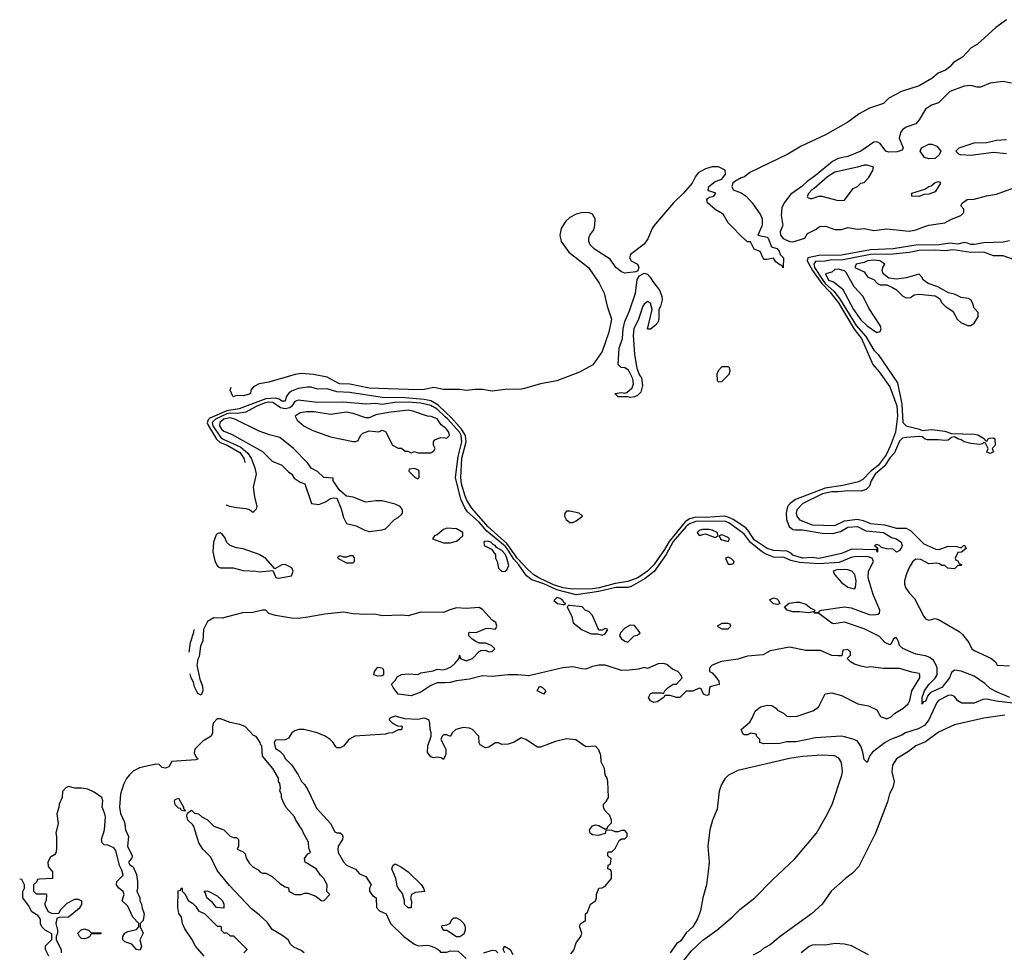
# Model space of a CAD drawing. Header units: inches. Extents: x 2348352 to 2479776, y 460422 to 613655.
# Tile 574 of 590: x 2437369 to 2443457, y 605512 to 611282. Entities that reach past the tile are written whole.
import ezdxf

# ---------------------------------------------------------------- set-up
doc = ezdxf.new("R2010")
doc.units = ezdxf.units.IN
doc.header["$MEASUREMENT"] = 0
for name, color, linetype in [('C4630', 7, 'Continuous'), ('C4640', 7, 'Continuous'), ('C4641', 7, 'Continuous')]:
    doc.layers.add(name, color=color, linetype=linetype)

msp = doc.modelspace()

# ---------------------------------------------------------------- linework, layer by layer
at = {"layer": 'C4630', "color": 4}
for points, elevation in [([(2440000, 608994.9), (2439990, 608995.1), (2439930, 609006.4), (2439870, 608994.2), (2439830, 608992), (2439530, 609002.3), (2439410, 609027.8), (2439345.2, 609030), (2439270, 609069.8), (2439186.4, 609086.4), (2439110, 609092.8), (2439072.7, 609087.3), (2438910, 609039.3), (2438850, 609029.5), (2438814.8, 609010), (2438798, 608990), (2438796, 608970), (2438790, 608965.2), (2438750, 608955.3), (2438710, 608958), (2438689, 608950), (2438669.4, 608990), (2438677.2, 609009.9)], 16), ([(2440000, 608856), (2439956.8, 608896.8), (2439910, 608923.4), (2439870, 608933.3), (2439750, 608943.4), (2439610, 608944.8), (2439410, 608975.8), (2439330, 608979.8), (2439270, 608999.2), (2439210, 608996.9), (2439170, 609009.2), (2439149.3, 609009.3), (2439090, 608999.7), (2439050, 608983.9), (2439030.3, 608970), (2439016, 608950), (2439010, 608922.7), (2438990, 608921.6), (2438973.8, 608933.8), (2438950, 608941), (2438890, 608935.9), (2438725.5, 608874.5), (2438650, 608863.2), (2438543.9, 608816.1), (2438533.8, 608806.2), (2438528.3, 608788.4), (2438535.1, 608770), (2438586.4, 608686.4), (2438607.3, 608667.3), (2438651.7, 608650), (2438730, 608604.9), (2438755.5, 608570), (2438761.3, 608542.6)], 24), ([(2440000, 608826), (2439950, 608873.6), (2439910, 608896.3), (2439850, 608909.8), (2439770, 608915.9), (2439686.1, 608913.9), (2439610, 608902.7), (2439570, 608907.2), (2439510, 608904.2), (2439370, 608915.1), (2439210, 608914.7), (2439090, 608927.6), (2439070, 608920.9), (2439050.3, 608890), (2439039, 608881), (2439010, 608874), (2438981.8, 608881.8), (2438934.3, 608914.3), (2438910, 608916.5), (2438880.4, 608910), (2438830.4, 608890), (2438766.2, 608853.8), (2438714.8, 608845.2), (2438670, 608848.1), (2438650, 608844.5), (2438579, 608810), (2438558.9, 608790), (2438563.2, 608770), (2438610, 608700.2), (2438627.7, 608687.7), (2438736.9, 608636.9), (2438779.6, 608599.6), (2438799, 608570), (2438822.4, 608510), (2438830.2, 608470), (2438812.3, 608390), (2438819.6, 608330), (2438835.3, 608270), (2438830, 608254), (2438810, 608234), (2438788.7, 608250), (2438770, 608257), (2438710, 608261.6), (2438668, 608270), (2438646.2, 608278.7)], 28), ([(2440000, 608756.3), (2439975.5, 608775.5), (2439950, 608813.2), (2439912.7, 608827.3), (2439890, 608828.7), (2439800.2, 608860.2), (2439770, 608866), (2439650, 608851.6), (2439570, 608837.2), (2439530, 608819), (2439510, 608819.3), (2439430, 608847), (2439390, 608854.7), (2439290, 608839.5), (2439190, 608856.3), (2439142.8, 608857.2), (2439102, 608850), (2439071.3, 608830), (2439084.1, 608804.1), (2439128.3, 608768.3), (2439181.1, 608741.1), (2439290, 608700.7), (2439430, 608672), (2439447.3, 608672.7), (2439462, 608678), (2439475.3, 608710), (2439490, 608724.7), (2439530, 608738), (2439588.4, 608731.6), (2439610, 608742), (2439630, 608734), (2439674, 608650), (2439710, 608632), (2439730, 608632), (2439752, 608612), (2439768, 608612), (2439790, 608602), (2439810, 608611.3), (2439830, 608602), (2439910, 608602), (2439930, 608614), (2439938, 608630), (2439928, 608650), (2439928, 608670), (2439936.4, 608683.6), (2439970, 608698), (2440000, 608695)], 32), ([(2440000, 608132.9), (2439990, 608128.7), (2439950, 608095.3), (2439934, 608090), (2439922, 608070), (2439990, 608046), (2440000, 608046)], 32), ([(2440000, 607619.8), (2439990, 607615.3), (2439850, 607617.2), (2439770, 607593.2), (2439730, 607599.3), (2439610, 607594), (2439563.7, 607603.7), (2439510, 607602), (2439430, 607607.3), (2439370, 607617), (2439254.6, 607605.4), (2439150, 607585.1), (2439090, 607578.4), (2439050, 607580.7), (2438950, 607597), (2438909.5, 607609.5), (2438890, 607628.7), (2438870, 607629), (2438810, 607614), (2438746.4, 607613.6), (2438619.8, 607580.2), (2438570, 607581.2), (2438530, 607559), (2438505.5, 607510), (2438500.7, 607439.3), (2438487.3, 607407.3), (2438478, 607342), (2438470, 607326), (2438464.9, 607290), (2438482, 607202), (2438499.3, 607159.3), (2438501.6, 607130), (2438490, 607104), (2438470, 607113.2), (2438450, 607155.3), (2438444.2, 607184.2), (2438429.5, 607210.5), (2438422.1, 607236.3)], 32), ([(2438416.2, 607368.8), (2438417, 607370), (2438424.7, 607430), (2438445.8, 607494.2), (2438447.6, 607510)], 32), ([(2440000, 607180.2), (2439950, 607179), (2439910, 607164), (2439850, 607122), (2439790, 607099), (2439710, 607109), (2439678, 607150), (2439668.4, 607171.6), (2439690, 607194), (2439703.1, 607216.9), (2439729.3, 607230.7), (2439770, 607236.3), (2439830, 607230.7), (2439850, 607240.7), (2439926, 607254), (2439950, 607264.7), (2439990, 607261), (2440000, 607263.5)], 32), ([(2439128.7, 605510), (2439110, 605524), (2439063.7, 605543.7), (2439043.2, 605563.2), (2439028.7, 605590), (2438990, 605619), (2438930, 605654), (2438898.3, 605698.3), (2438850, 605744), (2438801.5, 605781.5), (2438665.6, 605925.6), (2438590, 606018), (2438550, 606102), (2438502, 606150), (2438475.3, 606190), (2438445.2, 606290), (2438440.2, 606300.2), (2438409.2, 606330), (2438403.1, 606356.9), (2438406, 606374), (2438431.6, 606391.6), (2438450, 606374), (2438474, 606370), (2438494, 606350), (2438530, 606332), (2438570, 606292), (2438630.9, 606270.9), (2438670, 606232), (2438690, 606222), (2438710, 606222), (2438722, 606210), (2438722, 606170), (2438714, 606150), (2438750, 606134), (2438762, 606122), (2438770, 606094), (2438790, 606062), (2438810, 606042), (2438843.6, 606023.6), (2438854, 606010), (2438870, 606002), (2438890, 606002), (2438930, 605982), (2438978, 605938), (2439010, 605918), (2439030, 605912), (2439032.7, 605892.7), (2439043.6, 605883.6), (2439071, 605871), (2439109.1, 605870.9), (2439130, 605878.8), (2439150, 605878.8), (2439199.8, 605859.8), (2439232.7, 605832.7), (2439250, 605832), (2439286, 605870), (2439268.4, 605888.4), (2439269.2, 605930), (2439250, 605969), (2439229, 605990), (2439201.2, 606030), (2439134, 606070), (2439130, 606092), (2439150, 606122), (2439166, 606130), (2439156.4, 606156.4), (2439154.6, 606194.6), (2439124.7, 606244.7), (2439115.3, 606270), (2439075.3, 606330), (2439068.7, 606350), (2439015.3, 606410), (2438995.3, 606450), (2438988, 606470), (2438988, 606490), (2438978, 606510), (2438982, 606530), (2438976.4, 606556.4), (2438968.7, 606570), (2438968, 606590), (2438934, 606650), (2438870, 606726), (2438866, 606790), (2438858, 606798), (2438855.3, 606810), (2438830, 606848), (2438814, 606854), (2438762, 606910), (2438730, 606922.7), (2438670, 606934), (2438610, 606958), (2438590, 606958), (2438567.1, 606932.9), (2438561, 606910), (2438561, 606870), (2438552, 606850), (2438501.1, 606818.9), (2438450.8, 606770), (2438447.5, 606747.5), (2438459.8, 606719.8), (2438470, 606708), (2438457.3, 606702.7), (2438310, 606693.2), (2438290, 606659), (2438270, 606652.7), (2438250, 606656), (2438230, 606674.5), (2438210, 606677.2), (2438110, 606654), (2438070, 606632.3), (2438047.3, 606610), (2438030, 606588), (2438011.3, 606550), (2437991.3, 606490), (2437986, 606410), (2437991.6, 606371.6), (2438016.9, 606316.9), (2438022, 606270), (2438042, 606230), (2438036, 606170), (2438064.7, 606110), (2438062, 606098), (2438042, 606070), (2438050, 606054), (2438070, 606042), (2438090, 605994), (2438098, 605950), (2438098, 605910), (2438092, 605890), (2438111.3, 605850), (2438112, 605830), (2438122, 605810), (2438125.4, 605785.4), (2438138, 605750), (2438132, 605710), (2438114, 605690), (2438114, 605670), (2438132, 605630), (2438111.3, 605590), (2438121, 605550), (2438114, 605526), (2438090, 605529), (2438062.7, 605562.7), (2438018, 605578), (2438006, 605590), (2438006, 605610), (2438018, 605630), (2438038, 605642), (2438090, 605654), (2438106, 605670), (2438106, 605690), (2438069.1, 605729.1), (2438037, 605797), (2438002, 605830), (2438014, 605870), (2438009, 605889), (2437982, 605910), (2437968, 605930), (2437969.2, 605950.8), (2438008.7, 605990), (2438000.2, 606020.2), (2437985.2, 606050), (2437963.1, 606143.1), (2437950, 606158), (2437914.6, 606174.6), (2437890, 606178), (2437878, 606190), (2437875.3, 606210), (2437893.2, 606270), (2437899.3, 606350), (2437896, 606370), (2437878.4, 606410), (2437882, 606450), (2437876, 606470), (2437830, 606502.7), (2437790, 606521.2), (2437750, 606528.7), (2437710, 606528), (2437670, 606538), (2437654, 606530), (2437632.7, 606507.3), (2437632, 606470), (2437612, 606430), (2437611.1, 606408.9), (2437598, 606370), (2437606, 606310), (2437591.3, 606250), (2437596, 606230), (2437596, 606150), (2437591.1, 606128.9), (2437583.6, 606116.4), (2437559.6, 606100.4), (2437542, 606070), (2437543.6, 606043.6), (2437572, 606010), (2437571.6, 605968.4), (2437490, 605966), (2437478, 605962), (2437472.7, 605947.3), (2437454, 605930), (2437454, 605890), (2437470, 605874), (2437530, 605874), (2437534, 605870), (2437532.7, 605832.7), (2437523.6, 605816.4), (2437523.6, 605803.6), (2437545.4, 605765.4), (2437570, 605752), (2437610, 605754), (2437623.1, 605776.9), (2437663.1, 605816.9), (2437710, 605842), (2437730, 605842), (2437751.3, 605830), (2437751.6, 605808.4), (2437736.9, 605783.1), (2437670.9, 605729.1), (2437612.7, 605727.3), (2437598, 605722), (2437592, 605690), (2437602, 605650), (2437602, 605630), (2437594, 605610), (2437594, 605590), (2437624.7, 605530), (2437624.7, 605510)], 36), ([(2440000, 606728.3), (2439990, 606706), (2439975.3, 606715.3), (2439950, 606719), (2439930, 606715.3), (2439910, 606722), (2439890, 606748), (2439893.2, 606790), (2439914, 606850), (2439914, 606870), (2439906.6, 606890), (2439905.2, 606930), (2439899, 606950), (2439870, 606961.2), (2439830, 606953.2), (2439750, 606958), (2439690, 606974), (2439658, 606962), (2439654, 606950), (2439674, 606930), (2439710, 606912), (2439730, 606914), (2439734, 606910), (2439730, 606888), (2439710, 606888), (2439674, 606870), (2439650, 606869), (2439630, 606861.2), (2439442, 606850), (2439404.7, 606830), (2439370, 606788), (2439350, 606778), (2439330, 606778), (2439323.1, 606783.1), (2439308, 606810), (2439288, 606830), (2439258, 606850), (2439208, 606870), (2439126, 606890), (2439094, 606890), (2439070, 606882.7), (2439051, 606870), (2439030, 606838), (2439010, 606828), (2438950, 606826), (2438942, 606810), (2438950, 606774), (2438976.9, 606756.9), (2438996.9, 606736.9), (2439011.3, 606710), (2439050.6, 606670.6), (2439090.8, 606610), (2439111, 606570), (2439130.5, 606550.5), (2439150, 606518), (2439204.9, 606404.9), (2439291.3, 606310), (2439318, 606258), (2439330, 606251.3), (2439350, 606251.3), (2439362, 606242), (2439366.8, 606230), (2439364, 606210), (2439338.8, 606170), (2439336, 606150), (2439338, 606130), (2439370, 606072), (2439390, 606051.3), (2439446, 606026), (2439470, 605998), (2439510, 605982), (2439542, 605930), (2439532, 605910), (2439532, 605890), (2439550, 605864.7), (2439572, 605850), (2439574, 605790), (2439594, 605770), (2439634, 605750), (2439662, 605690), (2439744.7, 605610), (2439810, 605562), (2439832.7, 605552.7), (2439890, 605556), (2439914, 605550), (2439939.8, 605539.8), (2439963.6, 605523.6), (2439970, 605514), (2440000, 605514)], 36), ([(2440000, 606858), (2439990, 606858), (2439982, 606850), (2439972, 606830), (2440000, 606778.6)], 36), ([(2437548.9, 605488.9), (2437528, 605530), (2437527.3, 605552.7), (2437567.3, 605592.7), (2437567.3, 605627.3), (2437526, 605650), (2437506, 605670), (2437498, 605690), (2437496.4, 605716.4), (2437488, 605730), (2437480.4, 605740.4), (2437443.1, 605763.1), (2437423.1, 605803.1), (2437388, 605850), (2437388.4, 605888.4), (2437398, 605910), (2437398, 605930), (2437382, 605962), (2437370, 605966), (2437368.5, 605965.4)], 36), ([(2438510, 605488), (2438455.3, 605550), (2438433.6, 605593.6), (2438390, 605658), (2438375.3, 605690), (2438369, 605730), (2438353.6, 605753.6), (2438346, 605790), (2438348, 605892), (2438362, 605898), (2438370, 605912), (2438374, 605910), (2438374, 605890), (2438391.6, 605871.6), (2438410, 605834), (2438436.9, 605816.9), (2438456.9, 605796.9), (2438474, 605770), (2438514, 605750), (2438590, 605674), (2438610, 605674), (2438614, 605670), (2438614, 605650), (2438630, 605634), (2438650, 605634), (2438670, 605614), (2438690, 605614), (2438772.7, 605532.7), (2438772.7, 605527.3), (2438754, 605510)], 36), ([(2440000, 605648), (2439990, 605648), (2439978, 605670), (2439982, 605678), (2440000, 605680.6)], 36)]:
    msp.add_lwpolyline(points, dxfattribs=dict(at, elevation=elevation))
for points, elevation in [([(2438670, 608818.7), (2438630.6, 608810), (2438607, 608790), (2438603.7, 608770), (2438615.5, 608750), (2438630, 608737.1), (2438678, 608718), (2438870.4, 608610.3), (2438930, 608551.3), (2438990, 608526), (2439030, 608484.7), (2439052, 608470), (2439065.4, 608445.4), (2439102, 608422), (2439130.9, 608410.9), (2439174, 608290), (2439218, 608282), (2439260.2, 608299.8), (2439290, 608321), (2439310, 608324.7), (2439330, 608322), (2439356.8, 608256.8), (2439370, 608202), (2439390, 608164.7), (2439450, 608151), (2439503.4, 608123.4), (2439530, 608116), (2439610, 608126), (2439630, 608132), (2439686, 608190), (2439710, 608202), (2439730, 608222), (2439735.3, 608230), (2439735.3, 608250), (2439722, 608270), (2439690, 608285.2), (2439610, 608305.2), (2439570, 608306), (2439510, 608297.2), (2439430, 608329.2), (2439390, 608335.3), (2439348.7, 608368.7), (2439308, 608430), (2439306, 608446), (2439249.2, 608449.2), (2439210, 608488), (2439170, 608508), (2439150, 608538), (2439062, 608630), (2438977.2, 608697.2), (2438913.8, 608713.8), (2438850, 608737), (2438699.3, 608810)], 32), ([(2439810, 608506), (2439778, 608502), (2439774, 608490), (2439814, 608450), (2439830, 608442), (2439838, 608450), (2439838, 608490), (2439834.6, 608494.6)], 32), ([(2438610, 608108), (2438590, 608102), (2438584.5, 608095.5), (2438566, 608050), (2438562.8, 607990), (2438575.3, 607935.3), (2438587.1, 607907.1), (2438596.9, 607896.9), (2438610, 607891.3), (2438688.9, 607891.1), (2438750, 607874.8), (2438830, 607871), (2438850, 607866), (2438934, 607874), (2438951.6, 607831.6), (2438970, 607826.8), (2439050, 607842), (2439059, 607870), (2439052, 607892), (2439010, 607912.7), (2438990, 607909), (2438946, 607886), (2438890, 607948.7), (2438850, 607974), (2438750, 608009), (2438710, 608015.3), (2438670, 608028.7), (2438650, 608048), (2438638, 608078), (2438620.4, 608100.4)], 32), ([(2439430, 607966), (2439410, 607966), (2439390, 607958), (2439370, 607958), (2439350, 607966), (2439338, 607962), (2439334, 607950), (2439390, 607922), (2439430, 607922), (2439438, 607930), (2439438, 607950)], 32), ([(2439580.2, 607220.2), (2439558, 607230), (2439562, 607250), (2439584, 607276), (2439610, 607272), (2439618.8, 607258.8), (2439618, 607230), (2439610, 607222)], 32), ([(2438390, 606386), (2438370, 606389.2), (2438362, 606402), (2438350, 606405.2), (2438330, 606425.2), (2438325.2, 606450), (2438330, 606458), (2438350, 606466), (2438382, 606410), (2438382, 606402), (2438394, 606390)], 36), ([(2439770, 605788), (2439748.4, 605808.4), (2439748, 605830), (2439736.5, 605876.5), (2439710, 605908.7), (2439703.6, 605923.6), (2439693.6, 605970), (2439669.7, 606030), (2439676, 606050), (2439690, 606059.3), (2439730, 606039.3), (2439770.2, 606010.2), (2439851.8, 605931.8), (2439866, 605910), (2439871.1, 605888.9), (2439816.8, 605883.2), (2439791.3, 605870), (2439784.7, 605850), (2439791.6, 605828.4), (2439790, 605788.7)], 36), ([(2438630, 605786), (2438586, 605790), (2438560.4, 605820.4), (2438526, 605850), (2438518, 605878), (2438508.7, 605891.3), (2438530, 605892), (2438590, 605862), (2438622, 605830), (2438631.3, 605810)], 36), ([(2437810, 605634), (2437870, 605634), (2437872, 605630), (2437870, 605626), (2437810, 605626), (2437802, 605610), (2437790, 605602), (2437770, 605595.3), (2437750, 605598), (2437738, 605610), (2437728.7, 605630), (2437749.1, 605650.9), (2437770, 605658), (2437794, 605650)], 36)]:
    msp.add_lwpolyline(points, close=True, dxfattribs=dict(at, elevation=elevation))
at = {"layer": 'C4640', "color": 4}
for points, elevation in [([(2440722.6, 610000), (2440716.1, 609990), (2440709, 609950), (2440717.3, 609910), (2440765.1, 609845.1), (2440885.7, 609750), (2440952.8, 609652.8), (2440982.8, 609590), (2441001.3, 609510), (2441027.8, 609430), (2441010.9, 609349.1), (2440971.2, 609228.8), (2440912.4, 609147.6), (2440830, 609102.2), (2440690, 609047.8), (2440590, 609028.7), (2440490, 608999.8), (2440470, 608995.8), (2440370, 608994.8), (2440290, 608984.4), (2440230, 608994.8), (2440184.7, 608995.3), (2440130, 608988.6), (2440090, 608994), (2440000, 608994.9)], 16), ([(2441286.7, 610000), (2441280.2, 609990), (2441253.1, 609926.9), (2441230, 609894), (2441146.7, 609830), (2441140.3, 609810), (2441150.3, 609790.3), (2441190, 609770.2), (2441197.6, 609750), (2441190.9, 609729.1), (2441178, 609722), (2441110, 609715.1), (2441090, 609722), (2441055.1, 609750), (2441020.1, 609800.1), (2440923.5, 609863.5), (2440896.2, 609890), (2440887.3, 609910), (2440887.5, 609932.5), (2440894.5, 609950), (2440918.2, 609981.8), (2440922.9, 610000)], 16), ([(2441956.4, 610000), (2441934, 609950), (2441990, 609936), (2441998, 609930), (2442018, 609878), (2442050, 609866), (2442066, 609850), (2442071, 609830), (2442091, 609810), (2442090, 609748), (2442082, 609762), (2442070, 609766), (2442045.2, 609785.2), (2442030, 609808), (2441990, 609798), (2441970, 609798), (2441948.4, 609848.4), (2441910, 609862), (2441888.4, 609908.4), (2441870, 609909), (2441830, 609942.7), (2441775, 610000)], 16), ([(2442084.1, 610000), (2442070.3, 609970), (2442073.6, 609950), (2442089.3, 609929.3), (2442128.2, 609910), (2442150, 609907.8), (2442224, 609930), (2442240.2, 609959.8), (2442293.6, 609986.4), (2442311.6, 610000)], 24), ([(2442364, 610000), (2442410, 609984.7), (2442450, 609984.7), (2442490, 609996), (2442550, 609987.3), (2442590, 609990.7), (2442650, 609979.1), (2442730, 609987.7), (2442870, 609974.9), (2442910, 609982.4), (2442960.1, 610000)], 24), ([(2443490, 609914), (2443450, 609905.1), (2443330, 609902), (2443270, 609891.3), (2443250, 609891.6), (2443230, 609900.5), (2443210, 609903), (2443170, 609894), (2443121, 609899), (2443054, 609890), (2442910, 609887.1), (2442770, 609865.3), (2442630, 609857.7), (2442450, 609824.7), (2442310, 609822.5), (2442241.6, 609810), (2442237.2, 609790), (2442272.2, 609730), (2442329.4, 609649.4), (2442378.5, 609598.5), (2442432.5, 609530), (2442528.5, 609368.5), (2442573.2, 609310), (2442644.4, 609150), (2442684.1, 609104.1), (2442749.3, 609010), (2442793, 608893), (2442797.3, 608830), (2442784.4, 608730), (2442753, 608647), (2442727.2, 608590), (2442676.3, 608523.7), (2442630, 608487.9), (2442581.6, 608438.4), (2442556.3, 608423.7), (2442458.6, 608401.4), (2442350, 608383.4), (2442166.1, 608313.9), (2442132.2, 608290), (2442117.4, 608270), (2442108.9, 608230), (2442110.3, 608190), (2442127.6, 608147.6), (2442148.9, 608128.9), (2442165.7, 608125.7), (2442210, 608125.7), (2442330, 608104.9), (2442397.2, 608102.8), (2442444.2, 608115.8), (2442490, 608142), (2442550, 608146), (2442600.6, 608120.6), (2442710, 608110.3), (2442758.8, 608078.8), (2442791, 608070), (2442818.8, 608050), (2442826, 608030), (2442822, 608018), (2442810, 607998), (2442790, 607988), (2442770, 608006), (2442728.4, 608008.4), (2442698, 608018), (2442686, 608030), (2442670, 608035.3), (2442654, 608030), (2442674, 608014), (2442674, 607990), (2442670.9, 607989.1), (2442667.3, 608007.3), (2442656.9, 608003.1), (2442514.2, 608005.8), (2442450, 607979.5), (2442330, 607952.3), (2442310, 607949.8), (2442270, 607955.6), (2442208.7, 607950), (2442150, 607969.8), (2442140.7, 607980.7), (2442115.1, 607995.1), (2442030, 607999.2), (2441990, 608009.8), (2441910, 608063.5), (2441876.7, 608116.6), (2441858, 608138), (2441781.1, 608190), (2441750, 608205.6), (2441729.9, 608209.9), (2441610, 608202.4), (2441550, 608205.2), (2441510, 608194.5), (2441483.3, 608176.7), (2441385, 608055), (2441355.7, 608004.3), (2441290, 607908.8), (2441250, 607869.8), (2441190.1, 607829.9), (2441130, 607805.8), (2441050, 607794.4), (2440951.9, 607768.1), (2440910, 607761.9), (2440790, 607759.5), (2440730, 607766.6), (2440670, 607785.7), (2440579.1, 607830), (2440548.2, 607848.2), (2440510, 607880.3), (2440447.9, 607947.9), (2440380.8, 608040.8), (2440265, 608145), (2440161.9, 608261.9), (2440134, 608310), (2440121.6, 608341.6), (2440101.5, 608410), (2440095.5, 608450), (2440103.1, 608570), (2440128.7, 608670), (2440124.9, 608710), (2440100.9, 608750), (2440039.1, 608819.1), (2440000, 608856)], 24), ([(2443550, 609786.6), (2443450, 609822), (2443390, 609820.9), (2443330, 609843.6), (2443250, 609842), (2443142.2, 609857.8), (2443090, 609852.1), (2443030, 609856.8), (2442930, 609855.2), (2442870, 609842.8), (2442770, 609831.4), (2442630, 609829.9), (2442450, 609795.6), (2442390, 609797), (2442350, 609788.5), (2442290, 609786.9), (2442278.8, 609770), (2442283.5, 609750), (2442330, 609677.1), (2442350, 609650.9), (2442402.8, 609602.8), (2442437.9, 609557.9), (2442541.7, 609390), (2442602, 609322), (2442650, 609237.3), (2442678, 609210), (2442796.3, 609036.3), (2442824.5, 608904.5), (2442830.5, 608790), (2442851, 608770), (2442932, 608750), (2442950, 608741), (2443010, 608746), (2443090, 608737.3), (2443130, 608722), (2443270, 608719.1), (2443293, 608713), (2443334, 608690), (2443338, 608678), (2443350, 608674), (2443358, 608690), (2443365.6, 608694.4), (2443390, 608694.8), (2443398, 608690), (2443401, 608650), (2443382, 608630), (2443390.9, 608609.1), (2443370, 608598), (2443350, 608606), (2443358, 608630), (2443342, 608662), (2443330, 608666), (2443322, 608658), (2443305.4, 608654.6), (2443250, 608660.9), (2443208.7, 608670), (2443190, 608684), (2443169.3, 608689.3), (2443150, 608702), (2443130, 608698), (2443110, 608682), (2443090, 608679.3), (2443050, 608683.7), (2442982.7, 608682.7), (2442967.5, 608687.5), (2442950, 608701.2), (2442930, 608704.5), (2442850, 608698.3), (2442827.6, 608692.4), (2442810, 608675.3), (2442777.6, 608602.4), (2442750, 608571.5), (2442718.5, 608521.5), (2442659.5, 608470), (2442633, 608430), (2442623.4, 608396.6), (2442603.8, 608376.2), (2442570, 608365.2), (2442490, 608367.3), (2442430, 608360.5), (2442390, 608361.4), (2442333.4, 608350), (2442210.7, 608290), (2442174, 608250), (2442170.7, 608230), (2442174, 608210), (2442190, 608188), (2442270, 608156.9), (2442410, 608153.1), (2442470, 608181.3), (2442550, 608191.6), (2442584.8, 608184.8), (2442630, 608166.3), (2442716.7, 608156.7), (2442790, 608137.1), (2442850, 608136), (2442879.3, 608119.3), (2442959.9, 608039.9), (2443034, 608006), (2443054.6, 608005.4), (2443110, 608024.7), (2443163.6, 608023.6), (2443190, 608014), (2443206, 608030), (2443214, 608030), (2443222, 608010), (2443191.6, 607988.4), (2443170, 607986), (2443154, 607950), (2443158, 607938), (2443170, 607934), (2443178, 607918), (2443194, 607910), (2443190, 607906), (2443170, 607906), (2443150, 607886), (2443108.4, 607888.4), (2443090, 607906), (2443070, 607906), (2443056.4, 607916.4), (2443040.4, 607920.4), (2442990, 607915.3), (2442942, 607942), (2442910, 607944), (2442890, 607928.7), (2442867.3, 607890), (2442850, 607848), (2442840.7, 607810), (2442840.7, 607790), (2442847.3, 607770), (2442870, 607736), (2442902, 607702), (2442958.8, 607590), (2442970, 607576), (2442990, 607567.3), (2443030, 607578), (2443050, 607571.3), (2443178.3, 607498.3), (2443199.5, 607479.5), (2443238.8, 607430), (2443256, 607390), (2443270, 607378.8), (2443373.2, 607333.2), (2443402, 607310), (2443414, 607290), (2443490, 607284)], 28), ([(2443492.3, 607090), (2443410, 607123.1), (2443370, 607145.1), (2443336, 607176), (2443270, 607221.3), (2443190, 607252), (2443150, 607258), (2443130, 607244), (2443118, 607210), (2443070.3, 607150), (2443001, 607119), (2442982.6, 607097.4), (2442970, 607065.2), (2442958, 607062), (2442950, 607048), (2442949.7, 607090), (2442964.2, 607130), (2442991.6, 607170), (2443030.8, 607209.2), (2443043.1, 607230), (2443042.6, 607270), (2443035.4, 607290), (2443018.6, 607318.6), (2442997.3, 607337.3), (2442970, 607347.1), (2442910, 607357.7), (2442830, 607392.3), (2442809, 607410), (2442805.2, 607430), (2442790, 607457.2), (2442782.8, 607457.2), (2442770, 607448), (2442758.5, 607421.5), (2442750, 607414), (2442719, 607430), (2442685.6, 607465.6), (2442590, 607514.7), (2442470, 607554.5), (2442403.7, 607543.7), (2442390, 607549), (2442310, 607609), (2442286, 607610), (2442278, 607618), (2442246.4, 607613.6), (2442190, 607619.5), (2442150, 607618.4), (2442114, 607630), (2442098, 607650), (2442127.8, 607672.2), (2442170, 607679.3), (2442190, 607678), (2442230, 607667.3), (2442261.6, 607641.6), (2442284.7, 607630), (2442282, 607622), (2442290, 607614), (2442310, 607614), (2442315.3, 607624.7), (2442326, 607630), (2442469.5, 607650.5), (2442510, 607643.7), (2442622, 607602), (2442650, 607599.5), (2442676, 607604), (2442686, 607610), (2442687.8, 607630), (2442645.9, 607725.9), (2442614.6, 607830), (2442616.8, 607870), (2442648, 607930), (2442640.5, 607950), (2442610, 607961.8), (2442530, 607958.8), (2442510, 607954.8), (2442436.2, 607923.8), (2442310, 607915.2), (2442190, 607923.4), (2442137, 607937), (2442095.1, 607955.1), (2442030, 607956.8), (2441977.8, 607977.8), (2441953.9, 607993.9), (2441887.2, 608047.2), (2441850, 608097.7), (2441835.8, 608110), (2441754.3, 608170), (2441730, 608179.8), (2441550, 608177.3), (2441510, 608163.8), (2441490, 608147.2), (2441410, 608053.5), (2441366, 607974), (2441292.5, 607867.5), (2441235.6, 607824.4), (2441150, 607776.4), (2441130, 607769.7), (2441056, 607770), (2440950, 607743.9), (2440810, 607724.5), (2440690, 607755.6), (2440610, 607791.6), (2440536.6, 607816.6), (2440502.5, 607842.5), (2440454.7, 607910), (2440424.4, 607944.4), (2440390, 608001.1), (2440370, 608025.2), (2440257.6, 608117.6), (2440210, 608173.6), (2440137.8, 608237.8), (2440121.4, 608261.4), (2440096.3, 608316.3), (2440064, 608450), (2440080.4, 608579.7), (2440103.4, 608670), (2440098.4, 608710), (2440087.9, 608730), (2440016.8, 608810), (2440000, 608826)], 28), ([(2440000, 608695), (2440010, 608694), (2440026, 608710), (2440022, 608730), (2440008, 608750), (2440000, 608756.3)], 32), ([(2440000, 608046), (2440030, 608046), (2440070, 608056), (2440088.7, 608070), (2440108.7, 608090), (2440108, 608110), (2440070, 608133.2), (2440010, 608137.2), (2440000, 608132.9)], 32), ([(2440000, 607263.5), (2440010, 607266), (2440039.5, 607280.5), (2440060.2, 607299.8), (2440086, 607330), (2440088.4, 607351.6), (2440094, 607330), (2440130, 607316), (2440168, 607330), (2440210, 607374), (2440220.4, 607379.6), (2440250, 607382), (2440270, 607372), (2440290, 607374), (2440306, 607390), (2440286, 607410), (2440250, 607426), (2440210, 607426), (2440190, 607435.3), (2440166, 607450), (2440146, 607470), (2440146, 607490), (2440150, 607494), (2440191.3, 607491.3), (2440250, 607516), (2440270, 607518), (2440310, 607512), (2440319, 607530), (2440312.9, 607552.9), (2440290, 607568), (2440230, 607633.2), (2440210, 607646), (2440130, 607639), (2440070, 607642.7), (2440027.9, 607632.1), (2440000, 607619.8)], 32), ([(2443510, 607053.7), (2443406.5, 607066.5), (2443350, 607079.3), (2443324, 607076), (2443270, 607053.2), (2443194.6, 607054.6), (2443170, 607068), (2443150, 607095.3), (2443130, 607104), (2443110, 607101.2), (2443051.3, 607070), (2443041.1, 607058.9), (2442990.6, 606950), (2442964.2, 606915.8), (2442925.5, 606894.5), (2442846, 606870), (2442824.1, 606855.9), (2442750, 606826.6), (2442721, 606810), (2442642.8, 606750), (2442626, 606730), (2442610, 606686), (2442590, 606706), (2442582.7, 606750), (2442570, 606788), (2442550, 606818), (2442528, 606830), (2442470, 606846), (2442450, 606849.3), (2442290, 606839.3), (2442170, 606814), (2442110, 606815.3), (2442070, 606804), (2441970, 606802), (2441946, 606810), (2441946, 606830), (2441927.3, 606847.3), (2441922, 606862), (2441890, 606868), (2441870, 606858), (2441850, 606858), (2441843.1, 606863.1), (2441830, 606891.3), (2441882.7, 606937.3), (2441898.4, 606961.6), (2441916.5, 607003.5), (2441950, 607031), (2441990, 607042), (2442019.6, 607039.6), (2442043.6, 607023.6), (2442054, 607010), (2442091.6, 606991.6), (2442112.7, 606972.7), (2442170, 606972), (2442272.9, 607007.1), (2442308, 607030), (2442350, 607112), (2442390, 607118), (2442450, 607101), (2442550.7, 607050.7), (2442618, 607038), (2442670, 607012), (2442691.6, 606971.6), (2442730, 606958), (2442758, 606970), (2442778, 606990), (2442830, 607021), (2442862, 607050), (2442873.2, 607070), (2442885.2, 607130), (2442934, 607210), (2442935.3, 607230), (2442930, 607238), (2442884.7, 607244.7), (2442810, 607269), (2442710, 607269), (2442630, 607279), (2442610, 607275.3), (2442570, 607282), (2442530, 607295.3), (2442506, 607310), (2442486, 607330), (2442506, 607350), (2442506, 607370), (2442490, 607386), (2442458, 607382), (2442452.7, 607347.3), (2442430, 607346), (2442390, 607348.7), (2442320.4, 607380.4), (2442230, 607379), (2442130, 607401.2), (2442010, 607377.2), (2441966.8, 607353.2), (2441870, 607344.5), (2441810, 607326), (2441707.9, 607312.1), (2441651.3, 607288.7), (2441634, 607270), (2441634, 607250), (2441650, 607242), (2441678, 607210), (2441692, 607190), (2441694, 607170), (2441643.6, 607156.4), (2441634, 607150), (2441630, 607106), (2441618, 607102), (2441605.2, 607105.2), (2441598, 607110), (2441582, 607142), (2441570, 607146), (2441530.9, 607129.1), (2441490, 607128), (2441450, 607088.7), (2441430, 607089), (2441390, 607102), (2441358, 607102), (2441352, 607090), (2441310, 607062), (2441290, 607059), (2441270, 607068.7), (2441258, 607090), (2441270, 607114), (2441282, 607118), (2441338, 607118), (2441350, 607114), (2441358, 607130), (2441378, 607150), (2441410, 607171.3), (2441430, 607172), (2441466, 607210), (2441458, 607230), (2441438, 607250), (2441404.7, 607264.7), (2441370, 607294), (2441350, 607299), (2441316.4, 607296.4), (2441250, 607268), (2441230, 607275.3), (2441195.3, 607264.7), (2441138, 607258), (2441090, 607255.3), (2440990, 607288.7), (2440950, 607289.2), (2440910, 607281.2), (2440870, 607265.2), (2440845.6, 607265.6), (2440790, 607279), (2440727.1, 607272.9), (2440517.3, 607222.7), (2440450, 607229.2), (2440390, 607229.2), (2440290, 607218), (2440230, 607223.7), (2440150, 607202.7), (2440070, 607192.7), (2440030, 607180.9), (2440000, 607180.2)], 32), ([(2443459.9, 606980.1), (2443330, 606960.7), (2443150, 606920.7), (2443050, 606874.5), (2442970, 606815.1), (2442910, 606789.4), (2442864.7, 606755.3), (2442790.6, 606709.4), (2442766, 606670), (2442761, 606630), (2442776, 606570), (2442767.1, 606532.9), (2442747.5, 606492.5), (2442735.9, 606444.1), (2442661, 606250), (2442556.8, 606043.2), (2442518.5, 606001.5), (2442476, 605970), (2442386, 605890), (2442331, 605810), (2442266, 605750), (2442070.5, 605609.5), (2442010, 605559), (2441970, 605537.2), (2441950, 605519), (2441904.9, 605495.1)], 36), ([(2440776.5, 605503.5), (2440795.1, 605524.9), (2440809.6, 605570.4), (2440839.3, 605610), (2440845.2, 605630), (2440830, 605674), (2440838, 605690), (2440868, 605710), (2440868, 605750), (2440879.3, 605760.7), (2440899, 605810), (2440929, 605831), (2440935.3, 605850), (2440935.3, 605870), (2440949, 605910), (2440970, 605912), (2440990, 605922), (2441028.7, 605970), (2441028, 606008), (2441022, 606022), (2441006, 606030), (2441007.3, 606052.7), (2441022, 606058), (2441026, 606090), (2441006, 606110), (2441006, 606130), (2441010, 606134), (2441030, 606134), (2441050, 606154), (2441076.4, 606203.6), (2441090, 606214), (2441110, 606214), (2441126, 606230), (2441126, 606250), (2441110, 606266), (2441090, 606266), (2441070, 606258), (2441050, 606258), (2441027.3, 606267.3), (2440994, 606266), (2440990, 606248), (2440944.9, 606235.1), (2440910, 606239.5), (2440896, 606250), (2440892, 606270), (2440910, 606294.9), (2440930, 606301.6), (2440950, 606297.3), (2440990, 606274), (2441002, 606278), (2441006, 606290), (2441027.3, 606312.7), (2441028, 606330), (2441018, 606358), (2440988, 606390), (2440978, 606410), (2440978, 606430), (2440994.6, 606445.4), (2441008.7, 606470), (2441006, 606570), (2441001.2, 606590), (2440989.2, 606610), (2440984, 606650), (2440964, 606690), (2440962, 606730), (2440950, 606766), (2440930, 606788), (2440870, 606784), (2440807.3, 606827.3), (2440750, 606833.6), (2440682.5, 606817.5), (2440590, 606782), (2440570, 606782), (2440498, 606830), (2440470, 606839), (2440426.4, 606813.6), (2440390, 606801.2), (2440350, 606799), (2440330, 606808.7), (2440311.6, 606808.4), (2440270, 606782), (2440250, 606778), (2440216.4, 606796.4), (2440209.1, 606809.1), (2440208, 606850), (2440168.7, 606890), (2440150, 606899.3), (2440110, 606902.7), (2440064.7, 606890), (2440042, 606870), (2440031.6, 606848.4), (2440010, 606858), (2440000, 606858)], 36), ([(2440000, 606778.6), (2440004.7, 606770), (2440003.6, 606736.4), (2440000, 606728.3)], 36), ([(2441470, 605454), (2441520.7, 605519.3), (2441592.5, 605587.5), (2441679, 605650), (2441774, 605730), (2441822.5, 605777.5), (2441914, 605850), (2442021.5, 605958.5), (2442162, 606090), (2442295.3, 606250), (2442354, 606350), (2442392.5, 606427.5), (2442452.1, 606607.9), (2442456, 606630), (2442453.2, 606670), (2442449.2, 606690), (2442433.4, 606713.4), (2442407.2, 606727.2), (2442331.9, 606731.9), (2442210, 606723.6), (2442128.7, 606711.3), (2441810, 606638), (2441752.3, 606607.7), (2441730, 606585.2), (2441708.6, 606551.4), (2441693.4, 606510), (2441681.4, 606398.6), (2441653, 606330), (2441637.1, 606270), (2441623, 606170), (2441632, 606070), (2441626.7, 606013.3), (2441614.9, 605930), (2441593.4, 605850), (2441579.1, 605770), (2441559.9, 605720.1), (2441530.7, 605669.3), (2441490, 605634), (2441457.3, 605582.7), (2441430, 605564), (2441391.3, 605510)], 36), ([(2440000, 605680.6), (2440010, 605682), (2440028.9, 605691.1), (2440042, 605718), (2440053.6, 605726.4), (2440070, 605725.5), (2440093, 605713), (2440114.4, 605690), (2440122.4, 605670), (2440123, 605650), (2440114.6, 605625.4), (2440090, 605609), (2440069.2, 605609.2), (2440010, 605648), (2440000, 605648)], 36), ([(2440368.9, 605508.9), (2440358, 605530), (2440366, 605550), (2440402, 605530), (2440418, 605498)], 36), ([(2442617.4, 605497.4), (2442512.6, 605552.6), (2442470, 605562.6), (2442412.3, 605567.7), (2442350, 605556), (2442290, 605559.6), (2442270, 605556.3), (2442250, 605548), (2442200.3, 605510)], 44), ([(2440000, 605514), (2440010, 605514), (2440030, 605522), (2440079.6, 605519.6), (2440130, 605474)], 36), ([(2440238, 605510), (2440290, 605526), (2440310, 605524.7), (2440324.7, 605510)], 36)]:
    msp.add_lwpolyline(points, dxfattribs=dict(at, elevation=elevation))
for points, elevation in [([(2442650, 609795.1), (2442611.1, 609791.1), (2442590, 609780.9), (2442542, 609770), (2442534, 609750), (2442590, 609722), (2442614, 609690), (2442650, 609674), (2442674, 609650), (2442690, 609642), (2442730, 609642), (2442765.4, 609625.4), (2442790, 609612), (2442830, 609572), (2442850, 609562), (2442876.4, 609563.6), (2442900.4, 609579.6), (2442930, 609584.7), (2443030, 609574), (2443056.9, 609556.9), (2443071.3, 609530), (2443091.3, 609510), (2443138.5, 609478.5), (2443166, 609430), (2443188.3, 609408.3), (2443230, 609391), (2443250, 609391.3), (2443270, 609404.7), (2443296.4, 609443.6), (2443295.3, 609470), (2443270, 609498), (2443261.2, 609530), (2443250, 609548.7), (2443236.6, 609556.6), (2443190, 609564), (2443150, 609584), (2443113.2, 609593.2), (2443046, 609630), (2442986, 609650), (2442958, 609670), (2442948, 609690), (2442930, 609708), (2442850, 609684.5), (2442790, 609677), (2442743.7, 609683.7), (2442708.7, 609710), (2442702.7, 609730), (2442706, 609750), (2442719, 609770), (2442688, 609790)], 32), ([(2442430, 609739.3), (2442410, 609736), (2442390, 609721.2), (2442352, 609710), (2442370, 609671), (2442400.9, 609660.9), (2442457, 609617), (2442524.9, 609490), (2442570, 609424.9), (2442610, 609388), (2442670, 609346.8), (2442690, 609354), (2442695.3, 609370), (2442688.7, 609390), (2442618.6, 609498.6), (2442584, 609570), (2442529, 609630), (2442479, 609719), (2442469, 609729)], 32), ([(2441270, 609367), (2441250, 609368), (2441279, 609490), (2441268.7, 609528.7), (2441250, 609538), (2441230, 609522), (2441222.8, 609510), (2441195.5, 609430), (2441167.3, 609370), (2441162, 609330), (2441171.4, 609210), (2441185.5, 609125.5), (2441202.3, 609082.3), (2441213, 609067), (2441220.7, 609019.3), (2441210, 608978), (2441190, 608958), (2441170, 608949), (2441144, 608944), (2441128.4, 608948.4), (2441070, 608949), (2441048, 608970), (2441090, 608976), (2441110, 608971.3), (2441123.1, 608976.9), (2441155.5, 609004.5), (2441163.7, 609030), (2441159.5, 609059.5), (2441134, 609114), (2441110, 609129.2), (2441088, 609130), (2441069.4, 609149.4), (2441076.2, 609250), (2441095.6, 609310), (2441100.5, 609370), (2441110, 609416), (2441138.9, 609481.1), (2441176.2, 609590), (2441186, 609674), (2441202, 609698), (2441230, 609713.4), (2441250, 609707.3), (2441267.3, 609690), (2441282.9, 609662.9), (2441324.4, 609610), (2441340.3, 609570), (2441341.1, 609550), (2441332, 609508), (2441320.7, 609490), (2441320.4, 609430), (2441314, 609410), (2441298, 609390)], 16), ([(2441750, 609135.3), (2441710, 609135.3), (2441687.3, 609110), (2441678.8, 609090), (2441682, 609050), (2441690, 609042), (2441710, 609044.7), (2441755.3, 609090), (2441762, 609110), (2441758, 609130)], 24), ([(2440770, 608242.7), (2440750, 608241.2), (2440738.8, 608230), (2440737.3, 608210), (2440747.7, 608190), (2440770, 608170.8), (2440790, 608171), (2440810, 608182.8), (2440848, 608210), (2440828, 608230)], 24), ([(2441630, 608128.7), (2441590, 608128), (2441570, 608122), (2441558, 608110), (2441570, 608092), (2441610, 608101), (2441670, 608078), (2441688, 608090), (2441682, 608110), (2441650, 608124)], 32), ([(2441710, 608095.3), (2441694, 608090), (2441702, 608070), (2441710, 608064.7), (2441750, 608054), (2441758, 608070), (2441750, 608078)], 32), ([(2440264.5, 608055.5), (2440244.9, 608055.1), (2440238, 608050), (2440241, 608030), (2440286.8, 608006.8), (2440310.8, 607970.8), (2440310.8, 607950), (2440320.7, 607930), (2440328.5, 607888.5), (2440350, 607867.7), (2440370, 607871), (2440381.2, 607878.8), (2440393.6, 607906.4), (2440382, 607950), (2440370, 607975.1), (2440350, 607998), (2440316.5, 608016.5), (2440308.7, 608030), (2440295.6, 608035.6), (2440282, 608050)], 32), ([(2441750, 607958), (2441734, 607950), (2441750, 607914), (2441770, 607914), (2441782, 607918), (2441786, 607930), (2441770, 607946)], 32), ([(2442470, 607880.9), (2442421.6, 607878.4), (2442398, 607870), (2442406.8, 607850), (2442450, 607801), (2442490, 607771.3), (2442530, 607762), (2442538, 607770), (2442542, 607810), (2442533.2, 607850), (2442515.3, 607870), (2442490, 607879.3)], 32), ([(2440690, 607708), (2440672, 607690), (2440694, 607670), (2440730, 607664.7), (2440736.4, 607663.6), (2440746, 607670), (2440735.3, 607675.3), (2440728, 607690), (2440710, 607702)], 32), ([(2442055.3, 607664.7), (2442030, 607669.4), (2442006, 607694), (2442030, 607704.7), (2442050, 607698.8), (2442061, 607690), (2442070, 607668)], 28), ([(2440770, 607658), (2440762, 607658), (2440754, 607650), (2440782, 607590), (2440792, 607550), (2440847.5, 607507.5), (2440903.5, 607483.5), (2440943.6, 607483.6), (2440970, 607474), (2440990, 607482), (2441006, 607510), (2440990, 607515.3), (2440970, 607506), (2440950, 607506), (2440910, 607595.3), (2440890, 607618), (2440866, 607630), (2440846, 607650)], 32), ([(2441750, 607546), (2441710, 607546), (2441682, 607530), (2441710, 607514), (2441750, 607514), (2441766, 607530), (2441762, 607542)], 32), ([(2441142.8, 607537.2), (2441110, 607518), (2441084.7, 607490), (2441078, 607470), (2441090, 607452), (2441110, 607438), (2441130, 607432), (2441168.9, 607471.1), (2441190, 607474), (2441206, 607490), (2441170, 607535.3)], 32), ([(2440610, 607109.3), (2440569, 607130), (2440584, 607156), (2440590, 607158), (2440602, 607150), (2440622, 607130)], 32)]:
    msp.add_lwpolyline(points, close=True, dxfattribs=dict(at, elevation=elevation))
at = {"layer": 'C4641', "color": 4}
for points, elevation in [([(2443470, 611282.4), (2443405.1, 611234.9), (2443290.1, 611129.9), (2443251.7, 611108.3), (2443199, 611050), (2443143.2, 611016.8), (2443120.2, 610990), (2443094.3, 610970), (2443048.7, 610951.3), (2443010, 610919.3), (2442930, 610872.9), (2442821.3, 610838.7), (2442744, 610796), (2442710, 610763.8), (2442624.2, 610735.8), (2442559.1, 610700.9), (2442490, 610648.9), (2442350.7, 610569.3), (2442200.5, 610499.5), (2442118.7, 610450), (2441883.8, 610336.2), (2441850, 610309.5), (2441830, 610303.7), (2441790, 610282), (2441778, 610270), (2441773, 610250), (2441781, 610230), (2441830.3, 610210.2), (2441860.7, 610190), (2441899.1, 610150), (2441950, 610074.8), (2441959.3, 610050), (2441960.5, 610019.5), (2441957.5, 610002.5), (2441956.4, 610000)], 16), ([(2443502, 610890), (2443450, 610900.5), (2443370.4, 610889.6), (2443310, 610865.2), (2443290, 610865.2), (2443250, 610875.1), (2443210, 610872), (2443121.3, 610838.7), (2443050, 610769), (2443007.1, 610752.9), (2442970.6, 610729.4), (2442930, 610662), (2442910, 610639), (2442850, 610617.2), (2442830, 610604), (2442815.9, 610584.1), (2442807.7, 610550), (2442832, 610490), (2442825.4, 610474.6), (2442795.5, 610464.5), (2442742.5, 610462.5), (2442725.2, 610470), (2442690, 610517.2), (2442670, 610526), (2442650, 610523.7), (2442570.3, 610469.7), (2442490, 610435.1), (2442430, 610423.7), (2442395.3, 610404.7), (2442290, 610318.4), (2442238, 610282), (2442204.9, 610250), (2442137.7, 610202.3), (2442095.5, 610150), (2442080.7, 610119.3), (2442076.5, 610070), (2442088.7, 610010), (2442084.1, 610000)], 24), ([(2443470, 610453.3), (2443390, 610460.5), (2443250, 610442), (2443185.6, 610445.6), (2443175.3, 610450), (2443158, 610470), (2443178, 610490), (2443270, 610521), (2443350, 610522.8), (2443410, 610537.3), (2443470, 610540.7)], 24), ([(2441775, 610000), (2441750, 610026), (2441718.9, 610078.9), (2441668.3, 610108.3), (2441620.9, 610150), (2441617.2, 610170), (2441622.9, 610177.1), (2441635.1, 610184.9), (2441662, 610190), (2441672.7, 610210), (2441630, 610224), (2441626.6, 610230), (2441629.6, 610250), (2441670, 610280.9), (2441710, 610295.8), (2441733.3, 610326.7), (2441730.8, 610350.8), (2441690, 610372.8), (2441650, 610371.1), (2441610, 610360.4), (2441564.6, 610335.4), (2441547.1, 610312.9), (2441527.4, 610270), (2441472.3, 610207.7), (2441411.8, 610150), (2441299.8, 610020.2), (2441286.7, 610000)], 16), ([(2442960.1, 610000), (2442990, 610010.5), (2443090, 610024.9), (2443130, 610047.3), (2443188.7, 610070), (2443208, 610090), (2443208, 610110), (2443188, 610130), (2443198, 610150), (2443228, 610170), (2443270, 610171), (2443347.2, 610192.8), (2443410, 610202), (2443538, 610250)], 24), ([(2440922.9, 610000), (2440925.4, 610010), (2440926.3, 610050), (2440910, 610078.4), (2440890, 610087.8), (2440850, 610089.7), (2440810, 610079.1), (2440770, 610058.3), (2440745.1, 610034.9), (2440722.6, 610000)], 16), ([(2442311.6, 610000), (2442316.4, 610003.6), (2442350, 610004.7), (2442364, 610000)], 24)]:
    msp.add_lwpolyline(points, dxfattribs=dict(at, elevation=elevation))
for points, elevation in [([(2442990, 610420.9), (2442964, 610430), (2442938, 610470), (2442946, 610490), (2442990, 610511.3), (2443010, 610511.3), (2443039.8, 610499.8), (2443064.7, 610470), (2443053.7, 610446.3), (2443030, 610422.7)], 24), ([(2442610, 610382.7), (2442590, 610382), (2442550, 610369.2), (2442410, 610339.5), (2442363, 610310), (2442282.4, 610237.6), (2442267.7, 610230), (2442247.7, 610210), (2442238, 610190), (2442242, 610182), (2442256.9, 610176.9), (2442270, 610176), (2442310, 610191), (2442329.2, 610190.8), (2442430, 610164), (2442470, 610166), (2442522, 610238), (2442550, 610251.3), (2442569.5, 610270.5), (2442590, 610276), (2442617, 610303), (2442644, 610350), (2442648, 610370)], 28), ([(2442930, 610189.3), (2442886, 610190), (2442886, 610210), (2442966, 610234), (2442990, 610250.8), (2443004.7, 610255.3), (2443030, 610276), (2443050, 610282), (2443058, 610278), (2443062, 610270), (2443030, 610218), (2442990, 610202), (2442959.6, 610200.4)], 24)]:
    msp.add_lwpolyline(points, close=True, dxfattribs=dict(at, elevation=elevation))

doc.saveas('drawing.dxf')
